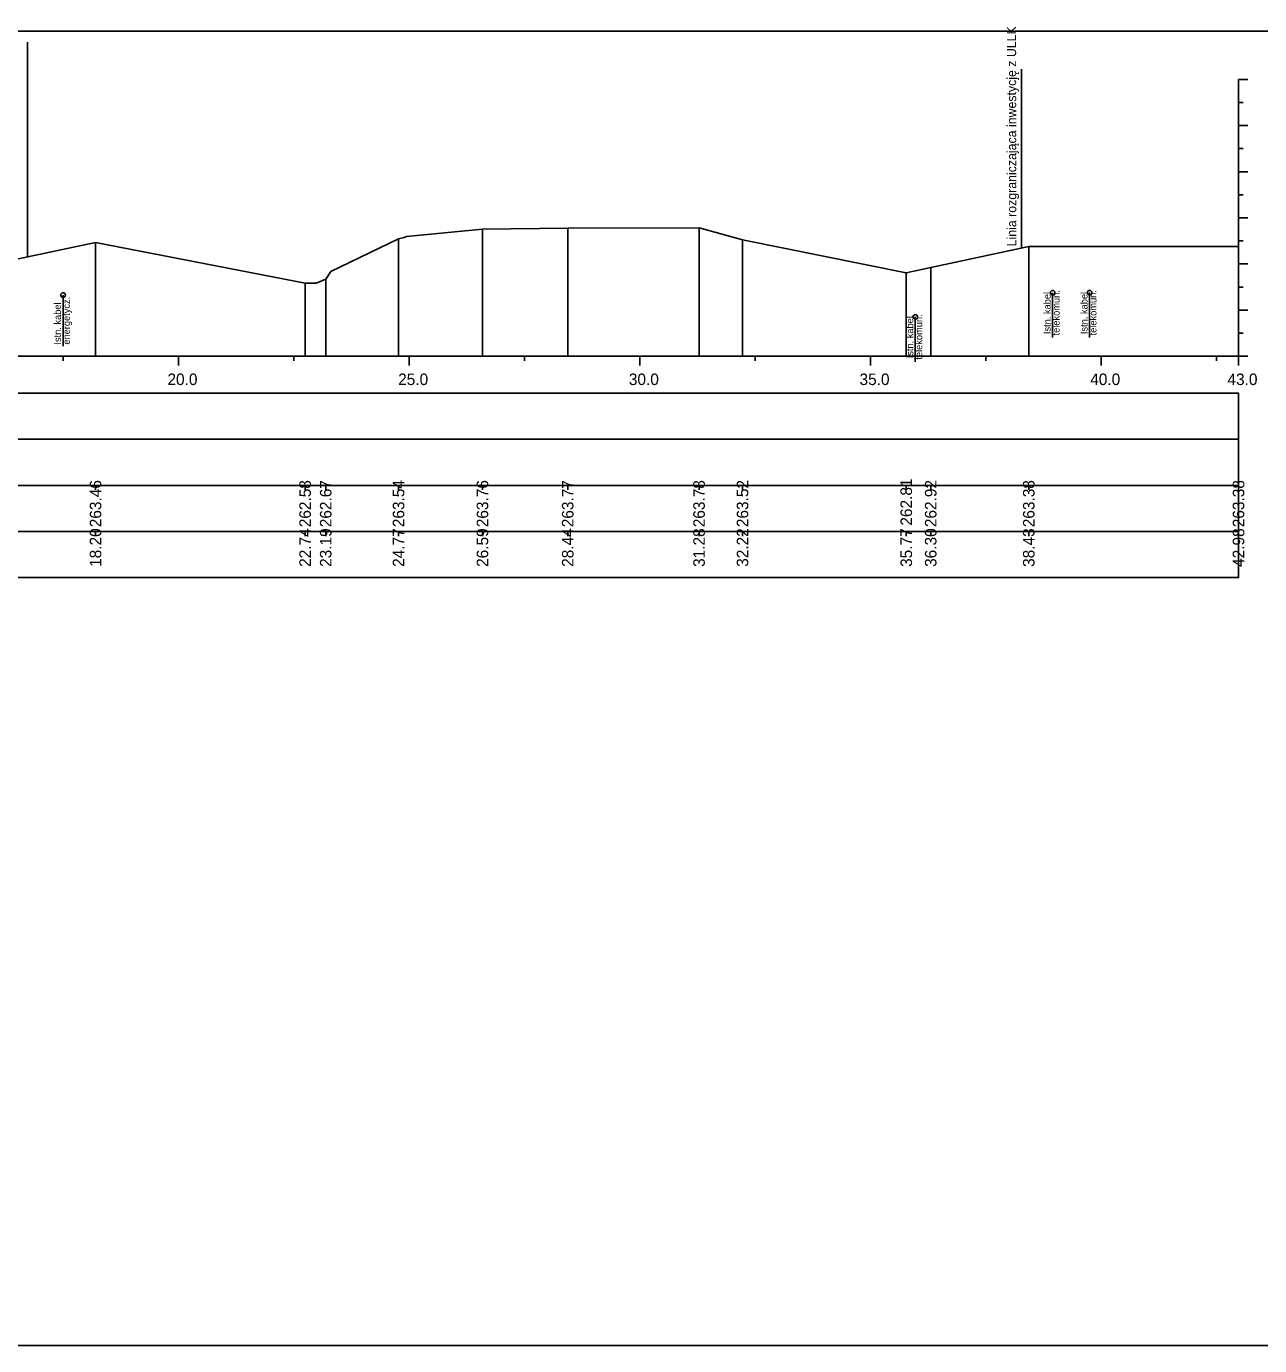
# Model space of a CAD drawing. Extents: x 6516023 to 6560129, y 5513077 to 5529206.
# Drawn here: x 6520616.69 to 6520643.42, y 5514451.16 to 5514479.76 of the extents above; entities that cross this region are included whole.
import ezdxf

# ---------------------------------------------------------------- set-up
doc = ezdxf.new("R2010")
doc.units = 0
for name, color, linetype in [('TOR_PRZEK_P-kable', 7, 'Continuous'), ('TOR_PRZEK_P-tabelka istniejace', 7, 'Continuous'), ('TOR_PRZEK_P-tabelka projektowane', 7, 'Continuous'), ('TOR_PRZEK_P-teren istniejacy', 7, 'Continuous'), ('TOR_PRZEK_P-uklad odniesienia', 7, 'Continuous'), ('TOR_PS_T-granica PKP-projektowana', 7, 'Continuous'), ('TOR_RAMKI-ramka+tabelka 1', 7, 'Continuous')]:
    doc.layers.add(name, color=color, linetype=linetype)

msp = doc.modelspace()

# ---------------------------------------------------------------- linework, layer by layer
at = {"layer": 'TOR_PRZEK_P-kable'}
for p, q in [((6520617.486, 5514473.932), (6520617.486, 5514472.822)), ((6520638.935, 5514473.983), (6520638.935, 5514473.009)), ((6520639.736, 5514473.984), (6520639.736, 5514473.01)), ((6520635.958, 5514473.458), (6520635.958, 5514472.485))]:
    msp.add_line(p, q, dxfattribs=at)
for centre in [(6520638.935, 5514473.983), (6520639.736, 5514473.984), (6520617.486, 5514473.932), (6520635.958, 5514473.458)]:
    msp.add_circle(centre, 0.05, dxfattribs=at)
at = {"layer": 'TOR_PRZEK_P-tabelka istniejace'}
for p, q in [((6520618.19, 5514469.706), (6520618.19, 5514469.806)), ((6520622.732, 5514469.706), (6520622.732, 5514469.806)), ((6520623.179, 5514469.706), (6520623.179, 5514469.806)), ((6520624.757, 5514469.706), (6520624.757, 5514469.806)), ((6520626.576, 5514469.706), (6520626.576, 5514469.806)), ((6520628.424, 5514469.706), (6520628.424, 5514469.806)), ((6520631.271, 5514469.706), (6520631.271, 5514469.806)), ((6520632.213, 5514469.706), (6520632.213, 5514469.806)), ((6520635.762, 5514469.706), (6520635.762, 5514469.806)), ((6520636.292, 5514469.706), (6520636.292, 5514469.806)), ((6520638.417, 5514469.706), (6520638.417, 5514469.806)), ((6520642.963, 5514469.706), (6520642.963, 5514469.806)), ((6520549.163, 5514468.806), (6520642.963, 5514468.806)), ((6520618.19, 5514468.706), (6520618.19, 5514468.806)), ((6520622.732, 5514468.706), (6520622.732, 5514468.806)), ((6520623.179, 5514468.706), (6520623.179, 5514468.806)), ((6520624.757, 5514468.706), (6520624.757, 5514468.806)), ((6520626.576, 5514468.706), (6520626.576, 5514468.806)), ((6520628.424, 5514468.706), (6520628.424, 5514468.806)), ((6520631.271, 5514468.706), (6520631.271, 5514468.806)), ((6520632.213, 5514468.706), (6520632.213, 5514468.806)), ((6520635.762, 5514468.706), (6520635.762, 5514468.806)), ((6520636.292, 5514468.706), (6520636.292, 5514468.806)), ((6520638.417, 5514468.706), (6520638.417, 5514468.806)), ((6520642.963, 5514468.706), (6520642.963, 5514468.806))]:
    msp.add_line(p, q, dxfattribs=at)
for points in [[(6520626.576, 5514475.364), (6520626.576, 5514472.806), (6520626.576, 5514472.676), (6520626.576, 5514472.606)], [(6520628.424, 5514475.381), (6520628.424, 5514472.806), (6520628.424, 5514472.676), (6520628.424, 5514472.606)], [(6520631.271, 5514475.389), (6520631.271, 5514472.806), (6520631.271, 5514472.676), (6520631.271, 5514472.606)], [(6520618.19, 5514475.069), (6520618.19, 5514472.806), (6520618.19, 5514472.676), (6520618.19, 5514472.606)], [(6520624.757, 5514475.149), (6520624.757, 5514472.806), (6520624.757, 5514472.676), (6520624.757, 5514472.606)], [(6520632.213, 5514475.128), (6520632.213, 5514472.806), (6520632.213, 5514472.676), (6520632.213, 5514472.606)], [(6520638.417, 5514474.982), (6520638.417, 5514472.806), (6520638.417, 5514472.676), (6520638.417, 5514472.606)], [(6520642.963, 5514474.988), (6520642.963, 5514472.806), (6520642.963, 5514472.676), (6520642.963, 5514472.606)], [(6520635.762, 5514474.417), (6520635.762, 5514472.806), (6520635.762, 5514472.676), (6520635.762, 5514472.606)], [(6520636.292, 5514474.529), (6520636.292, 5514472.806), (6520636.292, 5514472.676), (6520636.292, 5514472.606)], [(6520622.732, 5514474.19), (6520622.732, 5514472.806), (6520622.732, 5514472.676), (6520622.732, 5514472.606)], [(6520623.179, 5514474.273), (6520623.179, 5514472.806), (6520623.179, 5514472.676), (6520623.179, 5514472.606)]]:
    msp.add_lwpolyline(points, dxfattribs=at)
msp.add_lwpolyline([(6520549.163, 5514469.806), (6520549.163, 5514467.806), (6520642.963, 5514467.806), (6520642.963, 5514469.806)], close=True, dxfattribs=at)
at = {"layer": 'TOR_PRZEK_P-tabelka projektowane'}
msp.add_line((6520549.163, 5514470.806), (6520642.963, 5514470.806), dxfattribs=at)
msp.add_lwpolyline([(6520549.163, 5514471.806), (6520549.163, 5514469.806), (6520642.963, 5514469.806), (6520642.963, 5514471.806)], close=True, dxfattribs=at)
at = {"layer": 'TOR_PRZEK_P-teren istniejacy'}
msp.add_lwpolyline([(6520616.487, 5514474.712), (6520618.19, 5514475.069), (6520622.732, 5514474.19), (6520622.974, 5514474.191), (6520623.179, 5514474.273), (6520623.292, 5514474.442), (6520624.757, 5514475.149), (6520624.881, 5514475.178), (6520624.93, 5514475.201), (6520626.576, 5514475.364), (6520628.424, 5514475.381), (6520631.271, 5514475.389), (6520632.213, 5514475.128), (6520635.762, 5514474.417), (6520636.292, 5514474.529), (6520638.417, 5514474.982), (6520642.963, 5514474.988)], dxfattribs=at)
at = {"layer": 'TOR_PRZEK_P-uklad odniesienia'}
for p, q in [((6520642.963, 5514478.606), (6520642.963, 5514472.606)), ((6520643.163, 5514478.606), (6520642.963, 5514478.606)), ((6520643.063, 5514478.106), (6520642.963, 5514478.106)), ((6520643.163, 5514477.606), (6520642.963, 5514477.606)), ((6520643.063, 5514477.106), (6520642.963, 5514477.106)), ((6520643.163, 5514476.606), (6520642.963, 5514476.606)), ((6520643.063, 5514476.106), (6520642.963, 5514476.106)), ((6520643.163, 5514475.606), (6520642.963, 5514475.606)), ((6520643.063, 5514475.106), (6520642.963, 5514475.106)), ((6520643.163, 5514474.606), (6520642.963, 5514474.606)), ((6520643.063, 5514474.106), (6520642.963, 5514474.106)), ((6520643.163, 5514473.606), (6520642.963, 5514473.606)), ((6520643.063, 5514473.106), (6520642.963, 5514473.106)), ((6520552.963, 5514472.606), (6520642.963, 5514472.606)), ((6520617.488, 5514472.506), (6520617.488, 5514472.606)), ((6520619.988, 5514472.406), (6520619.988, 5514472.606)), ((6520622.488, 5514472.506), (6520622.488, 5514472.606)), ((6520624.988, 5514472.406), (6520624.988, 5514472.606)), ((6520627.488, 5514472.506), (6520627.488, 5514472.606)), ((6520629.988, 5514472.406), (6520629.988, 5514472.606)), ((6520632.488, 5514472.506), (6520632.488, 5514472.606)), ((6520634.988, 5514472.406), (6520634.988, 5514472.606)), ((6520637.488, 5514472.506), (6520637.488, 5514472.606)), ((6520639.988, 5514472.406), (6520639.988, 5514472.606)), ((6520642.488, 5514472.506), (6520642.488, 5514472.606)), ((6520642.963, 5514472.406), (6520642.963, 5514472.606)), ((6520643.163, 5514472.606), (6520642.963, 5514472.606))]:
    msp.add_line(p, q, dxfattribs=at)
at = {"layer": 'TOR_PS_T-granica PKP-projektowana'}
for p, q in [((6520616.717, 5514474.76), (6520616.717, 5514479.418)), ((6520638.257, 5514474.948), (6520638.257, 5514478.83))]:
    msp.add_line(p, q, dxfattribs=at)
at = {"layer": 'TOR_RAMKI-ramka+tabelka 1'}
msp.add_lwpolyline([(6520449.513, 5514479.656), (6520697.013, 5514479.656), (6520697.013, 5514451.156), (6520449.513, 5514451.156)], close=True, dxfattribs=at)

# ---------------------------------------------------------------- texts
at = {"layer": 'TOR_PRZEK_P-kable'}
for s, height, p in [('Istn. kabel', 0.14999, (6520617.441, 5514472.858)), ('energetycz.', 0.14999, (6520617.635, 5514472.858)), ('Istn. kabel', 0.14999, (6520638.891, 5514473.085)), ('telekomun.', 0.15, (6520639.085, 5514473.057)), ('Istn. kabel', 0.14999, (6520639.691, 5514473.086)), ('telekomun.', 0.15, (6520639.885, 5514473.058)), ('Istn. kabel', 0.14999, (6520635.914, 5514472.561)), ('telekomun.', 0.15, (6520636.108, 5514472.532))]:
    msp.add_text(s, height=height, rotation=90.0511, dxfattribs=at).set_placement(p)
at = {"layer": 'TOR_PRZEK_P-tabelka istniejace'}
for s, p in [('263.46', (6520618.315, 5514468.898)), ('262.58', (6520622.857, 5514468.898)), ('262.67', (6520623.304, 5514468.898)), ('263.54', (6520624.882, 5514468.899)), ('263.76', (6520626.701, 5514468.898)), ('263.77', (6520628.549, 5514468.898)), ('263.78', (6520631.396, 5514468.898)), ('263.52', (6520632.338, 5514468.9)), ('262.81', (6520635.887, 5514468.933)), ('262.92', (6520636.417, 5514468.9)), ('263.38', (6520638.542, 5514468.898)), ('263.38', (6520643.088, 5514468.898)), ('18.20', (6520618.315, 5514468.038)), ('22.74', (6520622.857, 5514468.039)), ('23.19', (6520623.304, 5514468.038)), ('24.77', (6520624.882, 5514468.038)), ('26.59', (6520626.701, 5514468.038)), ('28.44', (6520628.549, 5514468.039)), ('31.28', (6520631.396, 5514468.038)), ('32.22', (6520632.338, 5514468.04)), ('35.77', (6520635.887, 5514468.038)), ('36.30', (6520636.417, 5514468.038)), ('38.43', (6520638.542, 5514468.038)), ('42.98', (6520643.088, 5514468.038))]:
    msp.add_text(s, height=0.25, rotation=90, dxfattribs=at).set_placement(p)
at = {"layer": 'TOR_PRZEK_P-uklad odniesienia'}
for s, p in [('20.0', (6520619.749, 5514471.981)), ('25.0', (6520624.749, 5514471.981)), ('30.0', (6520629.749, 5514471.981)), ('35.0', (6520634.749, 5514471.981)), ('40.0', (6520639.749, 5514471.981)), ('43.0', (6520642.724, 5514471.981))]:
    msp.add_text(s, height=0.25, dxfattribs=at).set_placement(p)
at = {"layer": 'TOR_PS_T-granica PKP-projektowana'}
msp.add_text('Linia rozgraniczająca inwestycję z ULLK', height=0.2, rotation=90.0511, dxfattribs=at).set_placement((6520638.147, 5514474.988))

doc.saveas('drawing.dxf')
